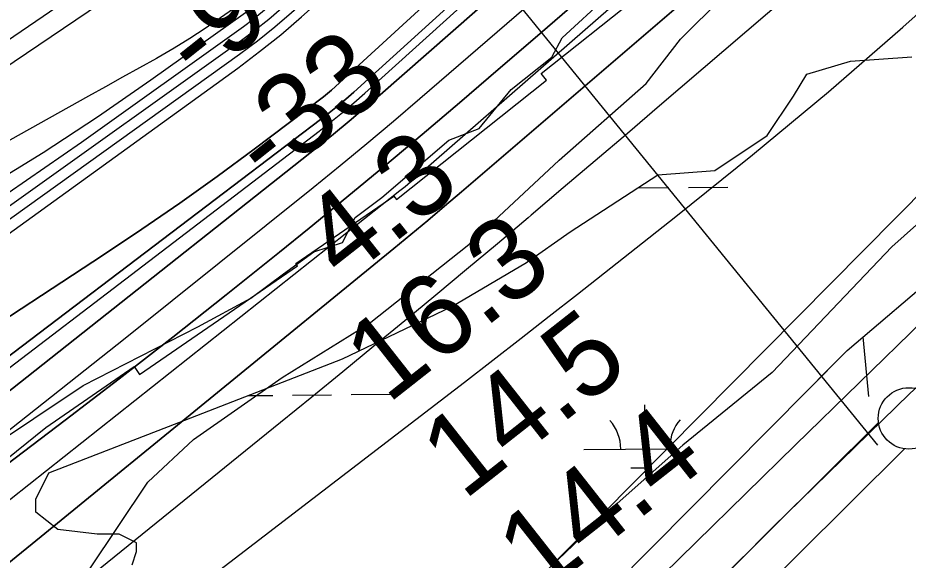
# Model space of a CAD drawing. Extents: x 3598634 to 3636690, y 517270 to 542944.
# Drawn here: x 3603007 to 3603732, y 523693 to 524134 of the extents above; entities that cross this region are included whole.
import ezdxf

# ---------------------------------------------------------------- set-up
doc = ezdxf.new("R2010")
doc.units = 0
for name, color, linetype in [('V-FLOD-BASE', 7, 'Continuous'), ('V-LEVE-TOET', 7, 'Continuous'), ('V-RIVR-EDGE', 7, 'Continuous'), ('V-RIVR-RANG', 7, 'Continuous'), ('V-RRAP-FSHR', 7, 'Continuous'), ('V-RRAP-RVMT', 7, 'Continuous'), ('V-SITE-VEGE', 7, 'Continuous'), ('V-SURV-LINE', 7, 'Continuous'), ('V-TOPO-DPTH', 7, 'Continuous'), ('V-TOPO-MAJR', 7, 'Continuous'), ('V-TOPO-MINR', 7, 'Continuous'), ('V-TOPO-WATR', 7, 'Continuous'), ('V-WETL-SWMP', 7, 'Continuous')]:
    doc.layers.add(name, color=color, linetype=linetype)

msp = doc.modelspace()

# ---------------------------------------------------------------- linework, layer by layer
at = {"layer": 'V-FLOD-BASE'}
msp.add_lwpolyline([(3604597.43, 524678.47), (3604622.21, 524685.91), (3604645.83, 524685.29), (3604657.34, 524679.51), (3604621.56, 524646.74), (3604531.55, 524568.02), (3604423.64, 524466.29), (3604316.32, 524368.59), (3604187.07, 524251.35), (3604076.85, 524143.86), (3603970.68, 524046.73), (3603854.7, 523940.99), (3603732.95, 523828.34), (3603622.15, 523720.28), (3603504.99, 523601.86), (3603374.56, 523471.38), (3603267.8, 523366.76), (3603162.19, 523263.3), (3603049.08, 523148.33), (3602945.77, 523043.13), (3602849.26, 522944.8)], dxfattribs=at)
at = {"layer": 'V-LEVE-TOET'}
msp.add_lwpolyline([(3604497.02, 524589.32), (3604385.17, 524482.56), (3604239.54, 524346.2), (3604141.67, 524255.11), (3604039.14, 524157.05), (3603870.79, 524002.71), (3603743.8, 523887.83), (3603640.1, 523786.87), (3603518.92, 523667.91), (3603373.86, 523526.32), (3603233.45, 523389.96), (3603116.34, 523270.41), (3602965.44, 523118.37), (3602848.75, 523002.14)], dxfattribs=at)
at = {"layer": 'V-RIVR-EDGE'}
msp.add_lwpolyline([(3602979.84, 523781.19), (3603060.42, 523835.02), (3603153.59, 523882.81), (3603196.87, 523906.12), (3603223.33, 523925.86), (3603247.99, 523943.81), (3603271.42, 523951.56), (3603281.68, 523971.95), (3603303.33, 523988.1), (3603358.07, 524034.79), (3603382.71, 524044.34), (3603408.6, 524076.09), (3603441.69, 524102.42), (3603450.13, 524118.01), (3603486.83, 524152.14), (3603524.74, 524186.26), (3603576.47, 524227.56), (3603660.07, 524289.18), (3603708.18, 524322.08), (3603753.91, 524364.59)], dxfattribs=at)
at = {"layer": 'V-RIVR-RANG'}
msp.add_line((3603707.2, 523786.39), (3603009.65, 524643.4), dxfattribs=at)
at = {"layer": 'V-RRAP-FSHR'}
msp.add_line((3603695.01, 523874.62), (3603699.61, 523826.01), dxfattribs=at)
for points in [[(3602908.1, 523078.83), (3602908.4, 523082.13), (3603162.16, 523342.19), (3603427.72, 523606.71), (3603682.09, 523863.62), (3603839.07, 523997.22), (3604065.88, 524207.15), (3604354.36, 524480.31), (3604579.62, 524694.25), (3604646.42, 524687.2)], [(3603634.38, 523815.43), (3603682.09, 523863.62), (3603839.07, 523997.22), (3604065.88, 524207.15), (3604317.14, 524445.06)]]:
    msp.add_lwpolyline(points, dxfattribs=at)
at = {"layer": 'V-RRAP-RVMT'}
for p, q in [((3603433.13, 524089.06), (3603540.07, 524174.27)), ((3603315.46, 523986.55), (3603437.43, 524083.65)), ((3603437.43, 524083.65), (3603433.13, 524089.06)), ((3603233.4, 523934.31), (3603313.3, 523989.28)), ((3603313.3, 523989.28), (3603315.46, 523986.55)), ((3603106.21, 523844.07), (3603234.66, 523932.42)), ((3603234.66, 523932.42), (3603233.4, 523934.31)), ((3603029.91, 523800.99), (3603101.85, 523850.42)), ((3603101.85, 523850.42), (3603106.21, 523844.07)), ((3602939.57, 523727.9), (3603029.91, 523800.99))]:
    msp.add_line(p, q, dxfattribs=at)
at = {"layer": 'V-SITE-VEGE'}
for p, q in [((3603546.45, 524116.99), (3603591.4, 524161.78)), ((3603518.57, 524081.03), (3603546.45, 524116.99)), ((3603447.66, 524018.61), (3603518.57, 524081.03)), ((3603806, 524026.74), (3603718.64, 523947.92)), ((3603374.22, 523949.87), (3603447.66, 524018.61)), ((3603293.2, 523885.57), (3603374.22, 523949.87)), ((3603718.64, 523947.92), (3603621.11, 523845.73)), ((3603222.34, 523841.47), (3603293.2, 523885.57)), ((3603621.11, 523845.73), (3603548.32, 523786.48)), ((3603150.19, 523791.06), (3603222.34, 523841.47)), ((3603112.84, 523756.38), (3603150.19, 523791.06)), ((3603548.32, 523786.48), (3603490.07, 523734.77)), ((3603065.3, 523685.06), (3603112.84, 523756.38)), ((3603490.07, 523734.77), (3603440.69, 523687.47))]:
    msp.add_line(p, q, dxfattribs=at)
at = {"layer": 'V-SURV-LINE'}
for points in [[(3602962.53, 523064.15), (3603707.69, 523804.83)], [(3603728.84, 523783.55), (3602983.68, 523042.87)]]:
    msp.add_lwpolyline(points, dxfattribs=at)
msp.add_circle((3603732.43, 523808.27), 25, dxfattribs=at)
at = {"layer": 'V-TOPO-DPTH'}
for points in [[(3602841.28, 523844.35), (3603186.15, 524093.56), (3603203.88, 524106.91), (3603221.24, 524120.7), (3603238.04, 524135.18), (3603254.47, 524150.1), (3603834.84, 524698.37), (3603866.42, 524728.72), (3603897.64, 524759.44), (3603928.32, 524790.69), (3603958.63, 524822.31), (3604005.98, 524872.55), (3604012.36, 524879.31), (3604018.75, 524886.06), (3604025.16, 524892.79), (3604031.58, 524899.51), (3604116.45, 524988.16), (3604165.58, 525038.94), (3604215.05, 525089.37), (3604265.06, 525139.28), (3604315.41, 525188.84), (3604720.58, 525583.5)], [(3602841.28, 523844.35), (3603186.15, 524093.56), (3603203.88, 524106.91), (3603221.24, 524120.7), (3603238.04, 524135.18), (3603254.47, 524150.1), (3603834.84, 524698.37), (3603866.42, 524728.72), (3603897.64, 524759.44), (3603928.32, 524790.69), (3603958.63, 524822.31), (3604005.98, 524872.55), (3604012.36, 524879.31), (3604018.75, 524886.06), (3604025.16, 524892.79), (3604031.58, 524899.51), (3604116.45, 524988.16), (3604165.58, 525038.94), (3604215.05, 525089.37), (3604265.06, 525139.28), (3604315.41, 525188.84), (3604720.58, 525583.5)], [(3604476.61, 525271.33), (3604103.97, 524913.33), (3604075.53, 524885.8), (3604047.23, 524858.13), (3604019.14, 524830.24), (3603991.19, 524802.21), (3603411.54, 524216.46), (3603386.8, 524191.83), (3603361.81, 524167.46), (3603336.46, 524143.46), (3603310.86, 524119.72), (3603262.48, 524075.52), (3603260.87, 524074.09), (3603257.56, 524071.34), (3603255.86, 524070.02), (3603199.46, 524027.57), (3603169.33, 524005.36), (3603138.91, 523983.54), (3603108.08, 523962.32), (3603076.97, 523941.5), (3602841.79, 523787.42), (3602841.28, 523844.35)], [(3602841.79, 523787.42), (3603076.97, 523941.5), (3603108.08, 523962.32), (3603138.91, 523983.54), (3603169.33, 524005.36), (3603199.46, 524027.57), (3603255.86, 524070.02), (3603257.56, 524071.34), (3603260.87, 524074.09), (3603262.48, 524075.52), (3603310.86, 524119.72), (3603336.46, 524143.46), (3603361.81, 524167.46), (3603386.8, 524191.83), (3603411.54, 524216.46), (3603991.19, 524802.21), (3604019.14, 524830.24), (3604047.23, 524858.13), (3604075.53, 524885.8), (3604103.97, 524913.33), (3604476.61, 525271.33)], [(3604538.43, 525236.62), (3604387.05, 525106.36), (3604334.84, 525060.79), (3604283.07, 525014.74), (3604231.94, 524967.97), (3604181.26, 524920.72), (3604103.81, 524847.51), (3604092.2, 524836.47), (3604080.64, 524825.38), (3604069.14, 524814.22), (3604057.69, 524803.01), (3603913.16, 524660.74), (3603828.98, 524578.89), (3603744.14, 524497.73), (3603658.32, 524417.62), (3603571.84, 524338.2), (3603280.6, 524074.01), (3603274, 524068.18), (3603267.31, 524062.47), (3603260.46, 524056.94), (3603253.52, 524051.53), (3602888.84, 523774.77), (3602842.21, 523739.91), (3602841.79, 523787.42)], [(3602842.21, 523739.91), (3602888.84, 523774.77), (3603253.52, 524051.53), (3603260.46, 524056.94), (3603267.31, 524062.47), (3603274, 524068.18), (3603280.6, 524074.01), (3603571.84, 524338.2), (3603658.32, 524417.62), (3603744.14, 524497.73), (3603828.98, 524578.89), (3603913.16, 524660.74), (3604057.69, 524803.01), (3604069.14, 524814.22), (3604080.64, 524825.38), (3604092.2, 524836.47), (3604103.81, 524847.51), (3604181.26, 524920.72), (3604231.94, 524967.97), (3604283.07, 525014.74), (3604334.84, 525060.79), (3604387.05, 525106.36), (3604538.43, 525236.62)], [(3604505.1, 525123.32), (3604412.4, 525046.05), (3604320.27, 524968.07), (3604178.65, 524846.81), (3604146.79, 524819.27), (3604115.11, 524791.53), (3604083.69, 524763.48), (3604052.45, 524735.24), (3604015.28, 524701.31), (3603965.46, 524656.09), (3603915.46, 524611.08), (3603865.2, 524566.35), (3603814.76, 524521.82), (3603302.08, 524071.85), (3603289.55, 524061.02), (3603276.91, 524050.32), (3603264.11, 524039.81), (3603251.2, 524029.43), (3602842.51, 523705.78), (3602842.21, 523739.91)], [(3602842.51, 523705.78), (3603251.2, 524029.43), (3603264.11, 524039.81), (3603276.91, 524050.32), (3603289.55, 524061.02), (3603302.08, 524071.85), (3603814.76, 524521.82), (3603865.2, 524566.35), (3603915.46, 524611.08), (3603965.46, 524656.09), (3604015.28, 524701.31), (3604052.45, 524735.24), (3604083.69, 524763.48), (3604115.11, 524791.53), (3604146.79, 524819.27), (3604178.65, 524846.81), (3604320.27, 524968.07), (3604412.4, 525046.05), (3604505.1, 525123.32)], [(3604458.15, 524919.95), (3604395.74, 524864.87), (3604332.58, 524810.61), (3604237.68, 524730.68), (3604221.41, 524717.01), (3604205.14, 524703.34), (3604188.85, 524689.7), (3604172.54, 524676.07), (3604045.23, 524569.81), (3603965.4, 524502.9), (3603885.75, 524435.78), (3603806.37, 524368.34), (3603727.17, 524300.69), (3603368.16, 523992.75), (3603354.5, 523981.11), (3603340.78, 523969.54), (3603326.97, 523958.06), (3603313.12, 523946.65), (3603026.18, 523712.11), (3602922.38, 523628), (3602843.76, 523565.02), (3602842.98, 523653.07)], [(3604124.62, 524734.31), (3603557.44, 524231.1), (3603515.89, 524194.44), (3603474.2, 524157.92), (3603432.32, 524121.63), (3603390.3, 524085.49), (3603366.67, 524065.27), (3603336.27, 524039.48), (3603305.74, 524013.84), (3603275.01, 523988.45), (3603244.15, 523963.22), (3603220.01, 523943.64), (3603176.81, 523908.95), (3603133.39, 523874.54), (3603089.63, 523840.56), (3603045.66, 523806.86), (3602842.98, 523653.07), (3602842.51, 523705.78)], [(3602842.98, 523653.07), (3603045.66, 523806.86), (3603089.63, 523840.56), (3603133.39, 523874.54), (3603176.81, 523908.95), (3603220.01, 523943.64), (3603244.15, 523963.22), (3603275.01, 523988.45), (3603305.74, 524013.84), (3603336.27, 524039.48), (3603366.67, 524065.27), (3603390.3, 524085.49), (3603432.32, 524121.63), (3603474.2, 524157.92), (3603515.89, 524194.44), (3603557.44, 524231.1), (3604124.62, 524734.31)]]:
    msp.add_lwpolyline(points, dxfattribs=at)
at = {"layer": 'V-TOPO-MAJR'}
for points in [[(3602841.17, 523856.8), (3602854.17, 523865.83), (3603187.64, 524104.94), (3603202.11, 524115.78), (3603216.27, 524127), (3603229.96, 524138.79), (3603243.33, 524150.96), (3603606.22, 524495.24), (3603674.29, 524561.02), (3603741.52, 524627.64), (3603807.5, 524695.49), (3603872.65, 524764.17), (3603972.8, 524871.72), (3603987.27, 524887.23), (3604001.76, 524902.72), (3604016.28, 524918.17), (3604030.83, 524933.61), (3604395.11, 525319.41), (3604445.98, 525372.86), (3604497.13, 525426.04), (3604548.7, 525478.81), (3604600.54, 525531.32), (3604651.84, 525582.86)], [(3603663.48, 524733.57), (3603581.87, 524642.38), (3603499.16, 524552.2), (3603414.8, 524463.57), (3603329.35, 524375.96), (3603184.3, 524229.95), (3603170.18, 524216.55), (3603155.59, 524203.72), (3603140.29, 524191.76), (3603124.5, 524180.38), (3602953.73, 524064.63), (3602851.72, 523996.56), (3602840, 523988.9)]]:
    msp.add_lwpolyline(points, dxfattribs=at)
at = {"layer": 'V-TOPO-MINR'}
for points in [[(3602841.02, 523873.44), (3602896.23, 523909.65), (3603002.25, 523982.7), (3603189.2, 524116.24), (3603200.39, 524124.6), (3603211.33, 524133.26), (3603221.89, 524142.37), (3603232.21, 524151.79), (3603407.39, 524318.63), (3603504.11, 524412.66), (3603599.52, 524507.99), (3603692.96, 524605.25), (3603785.07, 524703.81), (3603961.84, 524896.87), (3603972.69, 524908.72), (3603983.54, 524920.57), (3603994.39, 524932.43), (3604005.23, 524944.29), (3604226.39, 525186.15), (3604300.39, 525266.7), (3604374.61, 525347.04), (3604449.2, 525427.05), (3604524.02, 525506.83), (3604661.79, 525653.09)], [(3602841.28, 523844.35), (3603186.15, 524093.56), (3603203.88, 524106.91), (3603221.24, 524120.7), (3603238.04, 524135.18), (3603254.47, 524150.1), (3603834.84, 524698.37), (3603866.42, 524728.72), (3603897.64, 524759.44), (3603928.32, 524790.69), (3603958.63, 524822.31), (3604005.98, 524872.55), (3604012.36, 524879.31), (3604018.75, 524886.06), (3604025.16, 524892.79), (3604031.58, 524899.51), (3604116.45, 524988.16), (3604165.58, 525038.94), (3604215.05, 525089.37), (3604265.06, 525139.28), (3604315.41, 525188.84), (3604720.58, 525583.5)], [(3602841.79, 523787.42), (3603076.97, 523941.5), (3603108.08, 523962.32), (3603138.91, 523983.54), (3603169.33, 524005.36), (3603199.46, 524027.57), (3603255.86, 524070.02), (3603257.56, 524071.34), (3603260.87, 524074.09), (3603262.48, 524075.52), (3603310.86, 524119.72), (3603336.46, 524143.46), (3603361.81, 524167.46), (3603386.8, 524191.83), (3603411.54, 524216.46), (3603991.19, 524802.21), (3604019.14, 524830.24), (3604047.23, 524858.13), (3604075.53, 524885.8), (3604103.97, 524913.33), (3604476.61, 525271.33)], [(3602842.21, 523739.91), (3602888.84, 523774.77), (3603253.52, 524051.53), (3603260.46, 524056.94), (3603267.31, 524062.47), (3603274, 524068.18), (3603280.6, 524074.01), (3603571.84, 524338.2), (3603658.32, 524417.62), (3603744.14, 524497.73), (3603828.98, 524578.89), (3603913.16, 524660.74), (3604057.69, 524803.01), (3604069.14, 524814.22), (3604080.64, 524825.38), (3604092.2, 524836.47), (3604103.81, 524847.51), (3604181.26, 524920.72), (3604231.94, 524967.97), (3604283.07, 525014.74), (3604334.84, 525060.79), (3604387.05, 525106.36), (3604538.43, 525236.62)], [(3602842.51, 523705.78), (3603251.2, 524029.43), (3603264.11, 524039.81), (3603276.91, 524050.32), (3603289.55, 524061.02), (3603302.08, 524071.85), (3603814.76, 524521.82), (3603865.2, 524566.35), (3603915.46, 524611.08), (3603965.46, 524656.09), (3604015.28, 524701.31), (3604052.45, 524735.24), (3604083.69, 524763.48), (3604115.11, 524791.53), (3604146.79, 524819.27), (3604178.65, 524846.81), (3604320.27, 524968.07), (3604412.4, 525046.05), (3604505.1, 525123.32)], [(3602842.76, 523677.96), (3602895.75, 523717.88), (3602995.53, 523795.28), (3603094.59, 523873.62), (3603247.61, 523996.4), (3603269.52, 524014.18), (3603291.29, 524032.12), (3603312.87, 524050.3), (3603334.3, 524068.65), (3603483.75, 524197.96), (3603579.57, 524281.35), (3603675.07, 524365.11), (3603770.1, 524449.4), (3603864.8, 524534.05), (3604088.26, 524734.93), (3604110.41, 524754.69), (3604132.66, 524774.35), (3604155.05, 524793.84), (3604177.54, 524813.22), (3604282.21, 524902.75), (3604344.38, 524955.25), (3604406.98, 525007.23), (3604470.23, 525058.43)], [(3602843.76, 523565.02), (3602922.38, 523628), (3603026.18, 523712.11), (3603313.12, 523946.65), (3603326.97, 523958.06), (3603340.78, 523969.54), (3603354.5, 523981.11), (3603368.16, 523992.75), (3603727.17, 524300.69), (3603806.37, 524368.34), (3603885.75, 524435.78), (3603965.4, 524502.9), (3604045.23, 524569.81), (3604172.54, 524676.07), (3604188.85, 524689.7), (3604205.14, 524703.34), (3604221.41, 524717.01), (3604237.68, 524730.68), (3604332.58, 524810.61), (3604395.74, 524864.87), (3604458.15, 524919.95)], [(3602840.87, 523890.9), (3602908.17, 523931.89), (3602984.07, 523981.7), (3603058.88, 524033.25), (3603190.79, 524127.49), (3603198.69, 524133.38), (3603206.4, 524139.5), (3603213.85, 524145.94), (3603221.12, 524152.59), (3603340.23, 524266.42), (3603406.08, 524330.96), (3603470.8, 524396.58), (3603533.83, 524463.82), (3603595.74, 524532.15), (3603933.66, 524914.73)], [(3603131.9, 523654.56), (3603370.57, 523837.79), (3603393.67, 523855.6), (3603416.73, 523873.47), (3603439.72, 523891.43), (3603462.66, 523909.46), (3603542.79, 523972.66), (3603605.2, 524023), (3603666.86, 524074.22), (3603727.39, 524126.76), (3603787.17, 524180.18), (3604245.09, 524598.43), (3604261.59, 524614.97), (3604276.97, 524632.41), (3604290.67, 524651.2), (3604303.25, 524670.9), (3604340.85, 524736.29), (3604340.77, 524742.93), (3604338.84, 524747.35), (3604334.15, 524748.41), (3604327.61, 524747.24), (3604314.13, 524735.64), (3604301.56, 524724.79), (3604289.01, 524713.9)], [(3602849.31, 523622.8), (3602943.86, 523697.49), (3603318.2, 523993.71), (3603319.27, 523994.56), (3603321.36, 523996.3), (3603322.4, 523997.19), (3603456.16, 524113.88), (3603524.04, 524173.16), (3603591.86, 524232.5), (3603659.6, 524291.94), (3603727.29, 524351.43), (3604161.38, 524733.42)], [(3604289.01, 524713.9), (3604276.51, 524702.97), (3604264.03, 524692), (3604251.55, 524681.04), (3604239.04, 524670.12), (3604226.47, 524659.25), (3604213.88, 524648.42), (3603529.32, 524062.64), (3603503.25, 524040.36), (3603477.16, 524018.09), (3603451.04, 523995.87), (3603424.91, 523973.66), (3603422.42, 523971.55), (3603397.47, 523950.47), (3603372.46, 523929.45), (3603347.36, 523908.55), (3603322.2, 523887.71), (3603296.97, 523866.97), (3603271.7, 523846.26), (3603246.37, 523825.63), (3603221.01, 523805.04), (3602844.34, 523500.08)], [(3602840.64, 523917.1), (3602884.75, 523941.69), (3602932.92, 523968.52), (3602936.66, 523970.61), (3602982.48, 523997.15), (3603027.66, 524024.7), (3603071.9, 524053.75), (3603115.5, 524083.81), (3603192.38, 524138.73), (3603196.99, 524142.17), (3603201.48, 524145.73), (3603205.82, 524149.48), (3603210.06, 524153.36), (3603279.49, 524219.71), (3603317.85, 524257.34), (3603355.54, 524295.62), (3603392.22, 524334.87), (3603428.22, 524374.78), (3603518.19, 524477.15), (3603566.21, 524532.04), (3603614.08, 524587.07), (3603661.7, 524642.3), (3603709.17, 524697.68)], [(3603557.53, 524662.09), (3603420.79, 524505.32), (3603376.57, 524455.64), (3603331.71, 524406.56), (3603285.89, 524358.38), (3603239.42, 524310.8), (3603160.19, 524231.3), (3603152.66, 524224.15), (3603144.89, 524217.29), (3603136.75, 524210.88), (3603128.36, 524204.76), (3603027.75, 524135.57), (3602968.66, 524095.39), (3602909.3, 524055.63), (3602849.53, 524016.49), (3602839.81, 524010.23)], [(3602842.3, 523729), (3603252.4, 524042.23), (3603261.94, 524049.71), (3603271.36, 524057.34), (3603280.59, 524065.2), (3603289.69, 524073.21), (3603943.63, 524663.56)], [(3603193.98, 524149.98), (3603172.13, 524134.37), (3603159.74, 524125.83), (3603147.17, 524117.57), (3603134.34, 524109.73), (3603121.32, 524102.18), (3603119.98, 524101.43), (3603106.15, 524093.71), (3603092.33, 524085.99), (3603078.51, 524078.27), (3603064.69, 524070.56), (3602840.39, 523945.28)]]:
    msp.add_lwpolyline(points, dxfattribs=at)
at = {"layer": 'V-TOPO-WATR'}
msp.add_lwpolyline([(3602842.98, 523653.07), (3603045.66, 523806.86), (3603089.63, 523840.56), (3603133.39, 523874.54), (3603176.81, 523908.95), (3603220.01, 523943.64), (3603244.15, 523963.22), (3603275.01, 523988.45), (3603305.74, 524013.84), (3603336.27, 524039.48), (3603366.67, 524065.27), (3603390.3, 524085.49), (3603432.32, 524121.63), (3603474.2, 524157.92), (3603515.89, 524194.44), (3603557.44, 524231.1), (3604124.62, 524734.31)], dxfattribs=at)
at = {"layer": 'V-WETL-SWMP'}
for p, q in [((3603649.26, 524088.45), (3603684.91, 524099.15)), ((3603684.91, 524099.15), (3603734.82, 524102.72)), ((3603638.56, 524070.63), (3603649.26, 524088.45)), ((3603617.17, 524038.54), (3603638.56, 524070.63)), ((3603574.39, 524010.02), (3603617.17, 524038.54)), ((3603528.04, 524006.46), (3603574.39, 524010.02)), ((3603756.21, 524006.46), (3603399.7, 523646.37)), ((3603456.74, 523960.11), (3603528.04, 524006.46)), ((3603511.95, 523996), (3603537.03, 523996.23)), ((3603553.03, 523996.38), (3603585.03, 523996.68)), ((3603421.09, 523935.15), (3603456.74, 523960.11)), ((3603360.48, 523899.5), (3603421.09, 523935.15)), ((3603271.35, 523856.72), (3603360.48, 523899.5)), ((3603143, 523806.81), (3603271.35, 523856.72)), ((3603194.57, 523826.86), (3603214.59, 523827.05)), ((3603230.59, 523827.2), (3603262.59, 523827.49)), ((3603278.59, 523827.64), (3603310.59, 523827.94)), ((3603517.86, 523783.44), (3603517.52, 523819.44)), ((3603032.48, 523764.03), (3603143, 523806.81)), ((3603467.86, 523782.97), (3603535.56, 523783.6)), ((3603021.79, 523742.63), (3603032.48, 523764.03)), ((3603506, 523767.9), (3603520.14, 523768.03)), ((3603021.79, 523731.94), (3603021.79, 523742.63)), ((3603039.61, 523717.68), (3603021.79, 523731.94)), ((3603071.7, 523714.11), (3603039.61, 523717.68)), ((3603089.52, 523714.11), (3603071.7, 523714.11)), ((3603103.79, 523706.98), (3603089.52, 523714.11)), ((3603103.79, 523699.85), (3603103.79, 523706.98)), ((3603100.22, 523689.16), (3603103.79, 523699.85))]:
    msp.add_line(p, q, dxfattribs=at)
for centre, start, end in [((3603573.09, 523784.43), 139.76152, 177.53733), ((3603462.61, 523783.4), 359.76153, 41.30519)]:
    msp.add_arc(centre, 35.25, start, end, dxfattribs=at)

# ---------------------------------------------------------------- texts
at = {"layer": 'V-RIVR-RANG'}
for s, rotation, p in [('-94', 38.47008, (3603154.32, 524079.63)), ('-33', 38.47008, (3603210.76, 523996.76)), ('4.3', 38.18833, (3603272.18, 523918.37)), ('16.3', 38.18833, (3603308.08, 523819.38)), ('14.5', 38.18833, (3603370.1, 523740.93)), ('14.4', 38.18833, (3603432.11, 523662.48))]:
    msp.add_text(s, height=67, rotation=rotation, dxfattribs=at).set_placement(p)

doc.saveas('drawing.dxf')
